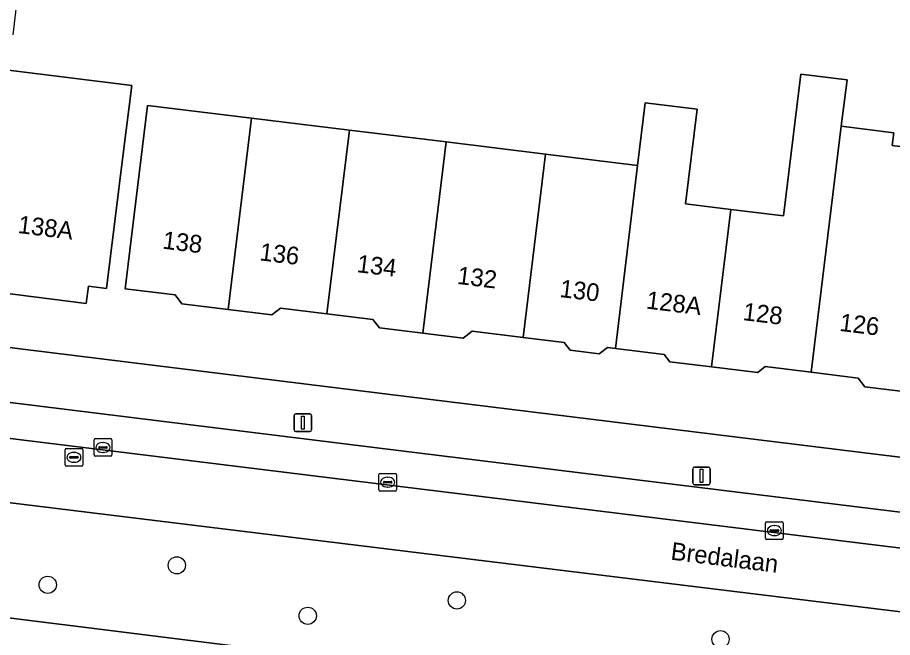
# Model space of a CAD drawing. Extents: x 158086 to 159499, y 382904 to 383981.
# Drawn here: x 158517.48 to 158567, y 383380.92 to 383416.03 of the extents above; entities that cross this region are included whole.
import ezdxf

# ---------------------------------------------------------------- set-up
doc = ezdxf.new("R2010")
doc.units = 0
for name, color, linetype in [('IMGEO_Berm_groen', 7, 'Continuous'), ('IMGEO_Boom', 7, 'Continuous'), ('IMGEO_Erf', 7, 'Continuous'), ('IMGEO_Kolk', 7, 'Continuous'), ('IMGEO_Lichtmast', 7, 'Continuous'), ('IMGEO_Openbare_ruimte_label', 7, 'Continuous'), ('IMGEO_Pand', 7, 'Continuous'), ('IMGEO_Pand_nummerreeks', 7, 'Continuous'), ('IMGEO_Parkeervlak_open', 7, 'Continuous'), ('IMGEO_Rijbaan_lokaal_gesloten', 7, 'Continuous'), ('IMGEO_Rioolput', 7, 'Continuous'), ('IMGEO_Voetpad_open', 7, 'Continuous')]:
    doc.layers.add(name, color=color, linetype=linetype)

msp = doc.modelspace()

# ---------------------------------------------------------------- linework, layer by layer
at = {"layer": 'IMGEO_Berm_groen'}
for points in [[(158538.64, 383385.899), (158510.146, 383389.39), (158509.228, 383382.991), (158538.003, 383379.406), (158577.958, 383374.428), (158581.369, 383374.024)], [(158582.406, 383380.54), (158579.65, 383380.875), (158538.64, 383385.899)]]:
    msp.add_lwpolyline(points, dxfattribs=at)
at = {"layer": 'IMGEO_Boom'}
for centre in [(158526.495, 383385.007), (158519.188, 383383.904), (158542.344, 383383.018), (158533.905, 383382.148), (158557.267, 383380.82)]:
    msp.add_circle(centre, 0.489, dxfattribs=at)
at = {"layer": 'IMGEO_Erf'}
for points in [[(158512.098, 383397.946), (158539.491, 383394.575), (158587.052, 383388.722), (158588.261, 383399.307), (158589.317, 383410.932), (158581.02, 383411.95), (158581.45, 383415.451), (158576.097, 383416.108), (158576.266, 383417.538), (158558.354, 383419.651), (158558.008, 383416.818), (158553.75, 383417.338), (158553.713, 383417.031), (158548.516, 383417.645), (158542.889, 383418.31), (158538.268, 383418.856), (158538.586, 383421.985), (158518.309, 383424.377), (158517.212, 383415.041)], [(158516.977, 383413.047), (158523.94, 383412.184), (158523.459, 383408.304), (158522.515, 383400.689), (158521.495, 383400.82), (158521.373, 383399.839), (158516.457, 383400.452)], [(158568.071, 383394.79), (158565.443, 383395.113), (158565.054, 383395.61), (158562.395, 383395.936), (158559.788, 383396.256), (158559.371, 383395.93), (158556.76, 383396.25), (158554.406, 383396.538), (158554.086, 383396.948), (158551.317, 383397.287), (158550.867, 383397.342), (158550.406, 383396.982), (158548.762, 383397.183), (158548.413, 383397.629), (158546.095, 383397.914), (158543.209, 383398.268), (158542.696, 383397.867), (158540.416, 383398.147), (158537.965, 383398.447), (158537.586, 383398.932), (158534.988, 383399.25), (158532.356, 383399.573), (158531.872, 383399.194), (158529.399, 383399.497), (158526.777, 383399.819), (158526.392, 383400.313), (158523.568, 383400.659), (158524.177, 383405.622), (158524.842, 383411.049), (158530.727, 383410.327), (158536.264, 383409.648), (158541.744, 383408.976), (158547.368, 383408.286), (158552.574, 383407.648), (158553.008, 383411.2), (158555.94, 383410.842), (158555.285, 383405.475), (158557.853, 383405.16), (158560.832, 383404.795), (158561.813, 383412.816), (158564.426, 383412.496), (158564.103, 383409.864), (158567.076, 383409.501), (158566.986, 383408.774), (158569.746, 383408.437)]]:
    msp.add_lwpolyline(points, dxfattribs=at)
at = {"layer": 'IMGEO_Kolk'}
for p, q in [((158521.814, 383391.254), (158521.814, 383392.106)), ((158521.889, 383392.18), (158522.741, 383392.18)), ((158522.815, 383392.106), (158522.815, 383391.254)), ((158522.073, 383391.674), (158522.073, 383391.686)), ((158522.511, 383391.637), (158522.113, 383391.637)), ((158522.116, 383391.723), (158522.514, 383391.723)), ((158522.302, 383391.96), (158522.327, 383391.96)), ((158522.557, 383391.686), (158522.557, 383391.674)), ((158522.741, 383391.18), (158521.889, 383391.18)), ((158522.325, 383391.4), (158522.3, 383391.4)), ((158537.931, 383389.288), (158537.931, 383390.14)), ((158538.006, 383390.214), (158538.858, 383390.214)), ((158538.419, 383389.994), (158538.444, 383389.994)), ((158538.932, 383390.14), (158538.932, 383389.288)), ((158538.19, 383389.708), (158538.19, 383389.72)), ((158538.628, 383389.671), (158538.23, 383389.671)), ((158538.233, 383389.757), (158538.631, 383389.757)), ((158538.674, 383389.72), (158538.674, 383389.708)), ((158538.858, 383389.214), (158538.006, 383389.214)), ((158538.442, 383389.434), (158538.417, 383389.434)), ((158559.817, 383386.548), (158559.817, 383387.4)), ((158559.892, 383387.474), (158560.744, 383387.474)), ((158560.119, 383387.017), (158560.517, 383387.017)), ((158560.305, 383387.254), (158560.33, 383387.254)), ((158560.818, 383387.4), (158560.818, 383386.548)), ((158560.076, 383386.968), (158560.076, 383386.98)), ((158560.514, 383386.931), (158560.116, 383386.931)), ((158560.328, 383386.694), (158560.303, 383386.694)), ((158560.56, 383386.98), (158560.56, 383386.968)), ((158560.744, 383386.474), (158559.892, 383386.474))]:
    msp.add_line(p, q, dxfattribs=at)
for points in [[(158521.814, 383391.254), (158521.814, 383392.106)], [(158521.889, 383392.18), (158522.741, 383392.18)], [(158522.815, 383392.106), (158522.815, 383391.254)], [(158522.741, 383391.18), (158521.889, 383391.18)], [(158537.931, 383389.288), (158537.931, 383390.14)], [(158538.006, 383390.214), (158538.858, 383390.214)], [(158538.932, 383390.14), (158538.932, 383389.288)], [(158538.858, 383389.214), (158538.006, 383389.214)], [(158559.817, 383386.548), (158559.817, 383387.4)], [(158559.892, 383387.474), (158560.744, 383387.474)], [(158560.818, 383387.4), (158560.818, 383386.548)], [(158560.744, 383386.474), (158559.892, 383386.474)]]:
    msp.add_lwpolyline(points, dxfattribs=at)
for centre, radius, start, end in [((158521.891, 383392.104), 0.0765, 91.552, 178.448), ((158521.891, 383392.104), 0.0765, 91.552, 178.448), ((158522.739, 383392.104), 0.0765, 1.552, 88.448), ((158522.739, 383392.104), 0.0765, 1.552, 88.448), ((158522.113, 383391.683), 0.0403, 85.8775, 175.7526), ((158522.11, 383391.673), 0.0366, 178.938, 274.7102), ((158522.514, 383391.68), 0.043, 264.8664, 352.4533), ((158522.518, 383391.685), 0.0386, 1.7309, 96.639), ((158521.891, 383391.256), 0.0765, 181.552, 268.448), ((158521.891, 383391.256), 0.0765, 181.552, 268.448), ((158522.739, 383391.256), 0.0765, 271.552, 358.448), ((158522.739, 383391.256), 0.0765, 271.552, 358.448), ((158538.008, 383390.138), 0.0765, 91.552, 178.448), ((158538.008, 383390.138), 0.0765, 91.552, 178.448), ((158538.856, 383390.138), 0.0765, 1.552, 88.448), ((158538.856, 383390.138), 0.0765, 1.552, 88.448), ((158538.23, 383389.717), 0.0403, 85.8775, 175.7526), ((158538.227, 383389.707), 0.0366, 178.938, 274.7102), ((158538.631, 383389.714), 0.043, 264.8664, 352.4533), ((158538.635, 383389.719), 0.0386, 1.7309, 96.639), ((158538.008, 383389.29), 0.0765, 181.552, 268.448), ((158538.008, 383389.29), 0.0765, 181.552, 268.448), ((158538.856, 383389.29), 0.0765, 271.552, 358.448), ((158538.856, 383389.29), 0.0765, 271.552, 358.448), ((158559.894, 383387.398), 0.0765, 91.552, 178.448), ((158559.894, 383387.398), 0.0765, 91.552, 178.448), ((158560.116, 383386.977), 0.0403, 85.8775, 175.7526), ((158560.521, 383386.979), 0.0386, 1.7309, 96.639), ((158560.742, 383387.398), 0.0765, 1.552, 88.448), ((158560.742, 383387.398), 0.0765, 1.552, 88.448), ((158559.894, 383386.55), 0.0765, 181.552, 268.448), ((158559.894, 383386.55), 0.0765, 181.552, 268.448), ((158560.113, 383386.967), 0.0366, 178.938, 274.7102), ((158560.517, 383386.974), 0.043, 264.8664, 352.4533), ((158560.742, 383386.55), 0.0765, 271.552, 358.448), ((158560.742, 383386.55), 0.0765, 271.552, 358.448)]:
    msp.add_arc(centre, radius, start, end, dxfattribs=at)
for centre, major_axis, ratio, start_param, end_param in [((158522.301, 383391.68), (-0.387, 0.002), 0.722429, 4.712389, 7.853982), ((158522.326, 383391.68), (-0.39, 0.002), 0.717154, 1.570796, 4.712389), ((158538.418, 383389.714), (-0.387, 0.002), 0.722429, 4.712389, 7.853982), ((158538.443, 383389.714), (-0.39, 0.002), 0.717154, 1.570796, 4.712389), ((158560.304, 383386.974), (-0.387, 0.002), 0.722429, 4.712389, 7.853982), ((158560.329, 383386.974), (-0.39, 0.002), 0.717154, 1.570796, 4.712389)]:
    msp.add_ellipse(centre, major_axis=major_axis, ratio=ratio, start_param=start_param, end_param=end_param, dxfattribs=at)
at = {"layer": 'IMGEO_Lichtmast'}
for p, q in [((158533.131, 383392.683), (158533.131, 383393.483)), ((158533.131, 383393.483), (158533.131, 383392.683)), ((158533.231, 383393.583), (158534.021, 383393.583)), ((158534.021, 383393.583), (158533.231, 383393.583)), ((158534.121, 383393.483), (158534.121, 383392.683)), ((158534.121, 383392.683), (158534.121, 383393.483)), ((158534.021, 383392.583), (158533.231, 383392.583)), ((158533.231, 383392.583), (158534.021, 383392.583)), ((158555.791, 383390.572), (158556.581, 383390.572)), ((158556.581, 383390.572), (158555.791, 383390.572)), ((158555.691, 383389.672), (158555.691, 383390.472)), ((158555.691, 383390.472), (158555.691, 383389.672)), ((158556.681, 383390.472), (158556.681, 383389.672)), ((158556.681, 383389.672), (158556.681, 383390.472)), ((158556.581, 383389.572), (158555.791, 383389.572)), ((158555.791, 383389.572), (158556.581, 383389.572))]:
    msp.add_line(p, q, dxfattribs=at)
for points in [[(158533.551, 383393.458), (158533.701, 383393.458), (158533.701, 383392.708), (158533.551, 383392.708), (158533.551, 383393.458)], [(158556.111, 383390.447), (158556.261, 383390.447), (158556.261, 383389.697), (158556.111, 383389.697), (158556.111, 383390.447)]]:
    msp.add_lwpolyline(points, dxfattribs=at)
for centre, start, end in [((158533.231, 383393.483), 90, 180), ((158533.231, 383393.483), 90, 180), ((158534.021, 383393.483), 0, 90), ((158534.021, 383393.483), 360, 90), ((158533.231, 383392.683), 180, 270), ((158533.231, 383392.683), 180, 270), ((158534.021, 383392.683), 270, 0), ((158534.021, 383392.683), 270, 0), ((158555.791, 383390.472), 90, 180), ((158555.791, 383390.472), 90, 180), ((158556.581, 383390.472), 0, 90), ((158556.581, 383390.472), 360, 90), ((158555.791, 383389.672), 180, 270), ((158555.791, 383389.672), 180, 270), ((158556.581, 383389.672), 270, 0), ((158556.581, 383389.672), 270, 0)]:
    msp.add_arc(centre, 0.1, start, end, dxfattribs=at)
at = {"layer": 'IMGEO_Pand'}
for points in [[(158523.459, 383408.304), (158523.94, 383412.184), (158516.977, 383413.047), (158516.31, 383407.741), (158516.105, 383406.144), (158516.046, 383405.683), (158515.564, 383401.587), (158516.567, 383401.455), (158516.457, 383400.452), (158521.373, 383399.839), (158521.495, 383400.82), (158522.515, 383400.689)], [(158564.103, 383409.864), (158564.426, 383412.496), (158561.813, 383412.816), (158560.832, 383404.795), (158557.853, 383405.16), (158556.76, 383396.25), (158559.371, 383395.93), (158559.788, 383396.256), (158562.395, 383395.936)], [(158529.399, 383399.497), (158530.727, 383410.327), (158524.842, 383411.049), (158524.177, 383405.622), (158523.568, 383400.659), (158526.392, 383400.313), (158526.777, 383399.819)], [(158557.853, 383405.16), (158555.285, 383405.475), (158555.94, 383410.842), (158553.008, 383411.2), (158552.574, 383407.648), (158551.317, 383397.287), (158554.086, 383396.948), (158554.406, 383396.538), (158556.76, 383396.25)], [(158529.399, 383399.497), (158531.872, 383399.194), (158532.356, 383399.573), (158534.988, 383399.25), (158536.264, 383409.648), (158530.727, 383410.327)], [(158569.746, 383408.437), (158566.986, 383408.774), (158567.076, 383409.501), (158564.103, 383409.864), (158562.395, 383395.936), (158565.054, 383395.61), (158565.443, 383395.113), (158568.071, 383394.79), (158569.173, 383403.772)], [(158540.416, 383398.147), (158541.744, 383408.976), (158536.264, 383409.648), (158534.988, 383399.25), (158537.586, 383398.932), (158537.965, 383398.447)], [(158540.416, 383398.147), (158542.696, 383397.867), (158543.209, 383398.268), (158546.095, 383397.914), (158547.368, 383408.286), (158541.744, 383408.976)], [(158552.574, 383407.648), (158547.368, 383408.286), (158546.095, 383397.914), (158548.413, 383397.629), (158548.762, 383397.183), (158550.406, 383396.982), (158550.867, 383397.342), (158551.317, 383397.287)]]:
    msp.add_lwpolyline(points, close=True, dxfattribs=at)
at = {"layer": 'IMGEO_Parkeervlak_open'}
for points in [[(158577.108, 383386.827), (158539.189, 383391.495), (158515.06, 383394.465), (158510.534, 383395.003), (158469.214, 383400.114)], [(158465.723, 383398.507), (158538.992, 383389.488), (158580.062, 383384.432)]]:
    msp.add_lwpolyline(points, dxfattribs=at)
at = {"layer": 'IMGEO_Rijbaan_lokaal_gesloten'}
msp.add_lwpolyline([(158465.723, 383398.507), (158465.277, 383394.941), (158508.34, 383389.597), (158510.146, 383389.39), (158538.64, 383385.899), (158579.65, 383380.875), (158580.062, 383384.432), (158538.992, 383389.488)], close=True, dxfattribs=at)
msp.add_lwpolyline([(158523.656, 383377.465), (158537.643, 383375.74), (158577.071, 383370.879), (158577.506, 383370.825), (158577.958, 383374.428), (158538.003, 383379.406), (158509.228, 383382.991), (158507.312, 383383.231), (158463.867, 383388.573), (158463.372, 383385.022), (158507.896, 383379.433)], dxfattribs=at)
at = {"layer": 'IMGEO_Rioolput'}
for p, q in [((158520.169, 383390.693), (158520.169, 383391.545)), ((158520.244, 383391.619), (158521.096, 383391.619)), ((158521.17, 383391.545), (158521.17, 383390.693)), ((158520.428, 383391.113), (158520.428, 383391.125)), ((158520.866, 383391.076), (158520.468, 383391.076)), ((158520.471, 383391.162), (158520.869, 383391.162)), ((158520.657, 383391.399), (158520.682, 383391.399)), ((158520.912, 383391.125), (158520.912, 383391.113)), ((158521.096, 383390.619), (158520.244, 383390.619)), ((158520.68, 383390.839), (158520.655, 383390.839))]:
    msp.add_line(p, q, dxfattribs=at)
for points in [[(158520.169, 383390.693), (158520.169, 383391.545)], [(158520.244, 383391.619), (158521.096, 383391.619)], [(158521.17, 383391.545), (158521.17, 383390.693)], [(158521.096, 383390.619), (158520.244, 383390.619)]]:
    msp.add_lwpolyline(points, dxfattribs=at)
for centre, radius, start, end in [((158520.246, 383391.543), 0.0765, 91.552, 178.448), ((158520.246, 383391.543), 0.0765, 91.552, 178.448), ((158521.094, 383391.543), 0.0765, 1.552, 88.448), ((158521.094, 383391.543), 0.0765, 1.552, 88.448), ((158520.468, 383391.122), 0.0403, 85.8775, 175.7526), ((158520.465, 383391.112), 0.0366, 178.938, 274.7102), ((158520.869, 383391.119), 0.043, 264.8664, 352.4533), ((158520.873, 383391.124), 0.0386, 1.7309, 96.639), ((158520.246, 383390.695), 0.0765, 181.552, 268.448), ((158520.246, 383390.695), 0.0765, 181.552, 268.448), ((158521.094, 383390.695), 0.0765, 271.552, 358.448), ((158521.094, 383390.695), 0.0765, 271.552, 358.448)]:
    msp.add_arc(centre, radius, start, end, dxfattribs=at)
for centre, major_axis, ratio, start_param, end_param in [((158520.656, 383391.119), (-0.387, 0.002), 0.722429, 4.712389, 7.853982), ((158520.681, 383391.119), (-0.39, 0.002), 0.717154, 1.570796, 4.712389)]:
    msp.add_ellipse(centre, major_axis=major_axis, ratio=ratio, start_param=start_param, end_param=end_param, dxfattribs=at)
at = {"layer": 'IMGEO_Voetpad_open'}
for points in [[(158539.491, 383394.575), (158512.098, 383397.946), (158511.069, 383398.073), (158459.442, 383404.425), (158457.052, 383404.704)], [(158469.214, 383400.114), (158510.534, 383395.003), (158515.06, 383394.465), (158539.189, 383391.495), (158577.108, 383386.827)], [(158589.299, 383387.947), (158587.052, 383388.722), (158539.491, 383394.575)]]:
    msp.add_lwpolyline(points, dxfattribs=at)

# ---------------------------------------------------------------- texts
at = {"layer": 'IMGEO_Openbare_ruimte_label'}
msp.add_text('Bredalaan', height=1, rotation=352.9319, dxfattribs=at).set_placement((158554.415, 383385.333))
at = {"layer": 'IMGEO_Pand_nummerreeks'}
for s, rotation, p in [('138A', 352.9354, (158517.464, 383403.83)), ('138', 353.0416, (158525.652, 383402.943)), ('136', 353.0416, (158531.143, 383402.282)), ('134', 353.0416, (158536.65, 383401.61)), ('132', 353.0416, (158542.329, 383400.946)), ('130', 353.0416, (158548.133, 383400.204)), ('128A', 353.0416, (158553.025, 383399.55)), ('128', 353.0416, (158558.497, 383398.894)), ('126', 353.0416, (158563.969, 383398.286))]:
    msp.add_text(s, height=1, rotation=rotation, dxfattribs=at).set_placement(p)

doc.saveas('drawing.dxf')
